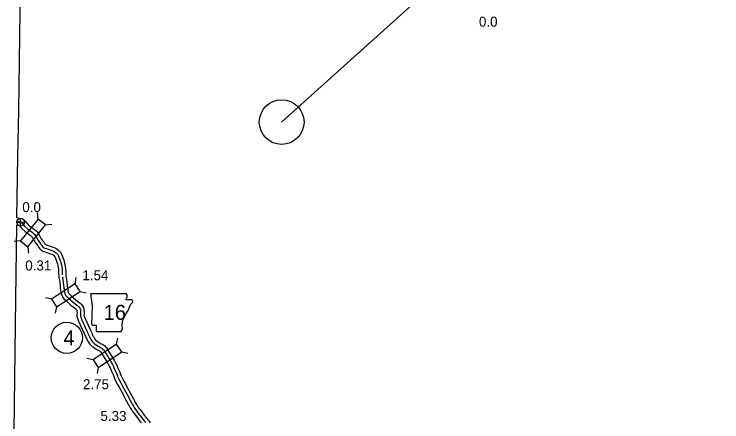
# Model space of a CAD drawing. Extents: x 31699 to 244310, y -8841 to 11474.
# Drawn here: x 134477 to 136470, y -4710 to -3562 of the extents above; entities that cross this region are included whole.
import ezdxf

# ---------------------------------------------------------------- set-up
doc = ezdxf.new("R2010")
doc.units = 0
for name, color, linetype in [('B_Logo', 7, 'Continuous'), ('G-ANNO-TEXT', 7, 'Continuous'), ('Level 21', 7, 'Continuous'), ('Level 48', 7, 'Continuous'), ('R_Border Notes', 7, 'Continuous'), ('R_Logo', 7, 'Continuous'), ('R_XS_EARTHWORK_STAGE1', 7, 'Continuous'), ('R_XS_EARTHWORK_STAGE2', 7, 'Continuous'), ('S_WALL', 7, 'Continuous'), ('S_WALL_ANNOT', 7, 'Continuous')]:
    doc.layers.add(name, color=color, linetype=linetype)

msp = doc.modelspace()

# ---------------------------------------------------------------- linework, layer by layer
at = {"layer": 'B_Logo'}
for points in [[(134484.9, -4145.2), (134495.9, -4147.7), (134498.6, -4149.7), (134502.5, -4153.9), (134506.6, -4158.7), (134514.4, -4166.6), (134516.6, -4168.1), (134521.1, -4171.3), (134525.5, -4174.4), (134528.1, -4176.2), (134530.4, -4178.1), (134532.1, -4179.3), (134534.8, -4181.5), (134540.8, -4192.2), (134542.9, -4195.9), (134545.1, -4199.5), (134548.1, -4204.3), (134551.4, -4208.6), (134553.8, -4211.8), (134555.1, -4213.7), (134556.9, -4216.4), (134558.5, -4217.8), (134561.5, -4219.7), (134563.7, -4220.9), (134567.8, -4222.1), (134572.8, -4223.6), (134578.6, -4225.8), (134582.8, -4227.3), (134586.1, -4228.6), (134590.2, -4230.2), (134592.9, -4231.9), (134595.9, -4234.3), (134599.2, -4238.2), (134601.3, -4242), (134603.9, -4247.8), (134606.1, -4253.8), (134607.2, -4257.3), (134608.6, -4262), (134610.3, -4268.2), (134611.1, -4273.8), (134611.9, -4279), (134612.2, -4292.2), (134612.6, -4295.8)], [(134613.2, -4301.6), (134614.6, -4310.4), (134615.5, -4317.6), (134616.3, -4326.1), (134616.7, -4330.6), (134617, -4333.5), (134617.6, -4336.5), (134618, -4339.1), (134618.3, -4341.7), (134618.8, -4343.9), (134619.5, -4346.4), (134620.3, -4348.6), (134621.2, -4350.9), (134621.9, -4352.8), (134623.1, -4354.6), (134624.6, -4356.3), (134626.7, -4358.1), (134630.7, -4362.2), (134643.6, -4373.2), (134653.8, -4381.4), (134656.3, -4383.5), (134658.2, -4385.4), (134661.9, -4389.8)], [(134661.9, -4389.8), (134663.3, -4391.9), (134663.7, -4394.3), (134663.8, -4397.3), (134663.9, -4399.8)], [(134663.9, -4399.8), (134664.4, -4403.3), (134664.2, -4406.3), (134663.7, -4408.6), (134663.6, -4411), (134664.1, -4413), (134664.7, -4415), (134665.6, -4417.4), (134667.6, -4423), (134682.1, -4454.9), (134683.9, -4457.9), (134685.6, -4461.7), (134686.9, -4464.8), (134688.2, -4468.6), (134690.1, -4472.5), (134691.7, -4475), (134692.7, -4476.8), (134695.1, -4480.6), (134697.1, -4483.7), (134700.2, -4487.1), (134703.4, -4490.1), (134705.9, -4491.7), (134708.2, -4493.4), (134711.8, -4495.5), (134714.2, -4496.7), (134717.2, -4498.5), (134719.9, -4500.1), (134722.4, -4501.4), (134723.7, -4502), (134725, -4503.2), (134727.1, -4505.4), (134729.2, -4507.5), (134731.3, -4511.2), (134741.2, -4526), (134746.4, -4535.5), (134749.7, -4541), (134753.7, -4548), (134756.7, -4554.2), (134760.1, -4562.7), (134764.9, -4572.3), (134769.3, -4583.7), (134771.7, -4589.8), (134777.2, -4600.1), (134781.5, -4607.8), (134785.8, -4616), (134790.7, -4624.3), (134795.1, -4632.7), (134800.5, -4643.6), (134804.2, -4650), (134807.1, -4655.9), (134809.6, -4659.9), (134812.8, -4665.8), (134814.7, -4669.2), (134817, -4671.8), (134819.5, -4675.6), (134823.7, -4681.2), (134828.5, -4687.7), (134832.6, -4692.9), (134835.6, -4697.4), (134839.4, -4702.3), (134842.5, -4706.3), (134847.3, -4711.5)]]:
    msp.add_lwpolyline(points, dxfattribs=at)
at = {"layer": 'G-ANNO-TEXT'}
msp.add_lwpolyline([(134692, -4349.8), (134697.1, -4383.7), (134694.8, -4435), (134699.3, -4437.8), (134707.8, -4437.8), (134707.8, -4455.9), (134778.8, -4455.9), (134782.2, -4448.5), (134781.1, -4436.7), (134782.8, -4423.2), (134789, -4412.4), (134792.9, -4404.5), (134798.6, -4396.1), (134802, -4387.1), (134804.8, -4379.7), (134809.9, -4373.5), (134811, -4369.6), (134808.7, -4366.8), (134791.2, -4366.8), (134795.2, -4358.9), (134795.8, -4353.8), (134793.4, -4349.9)], close=True, dxfattribs=at)
at = {"layer": 'Level 21'}
for p, q in [((134495.5, -4158.4), (134495.5, -4136.7)), ((134484.7, -4147.6), (134506.3, -4147.6))]:
    msp.add_line(p, q, dxfattribs=at)
msp.add_circle((134495.5, -4147.6), 10.8, dxfattribs=at)
at = {"layer": 'Level 48'}
msp.add_line((136613.4, -2616.3), (135230.2, -3866), dxfattribs=at)
msp.add_circle((135230.2, -3866), 63, dxfattribs=at)
at = {"layer": 'R_Border Notes'}
msp.add_circle((134625.4, -4473.3), 44, dxfattribs=at)
at = {"layer": 'R_Logo'}
for points in [[(134485, -4135.2), (134487.1, -3963.8), (134490, -3834), (134494, -3555.1), (134494.9, -3478.8), (134498.9, -3217.8)], [(134477.2, -4734.8), (134482, -4364.9), (134484.7, -4155.5)]]:
    msp.add_lwpolyline(points, dxfattribs=at)
at = {"layer": 'R_XS_EARTHWORK_STAGE1'}
for p, q in [((134544.9, -4138.9), (134543.1, -4121.4)), ((134565.4, -4155.6), (134582.9, -4153.7)), ((134495, -4200.4), (134477.5, -4202.3)), ((134515.6, -4217.1), (134517.4, -4234.6)), ((134648.5, -4321), (134652, -4303.8)), ((134662.9, -4343.1), (134680.2, -4346.7)), ((134582.2, -4364.4), (134565, -4360.8)), ((134596.7, -4386.5), (134593.1, -4403.7)), ((134765.5, -4491), (134769, -4473.8)), ((134780.1, -4513), (134797.3, -4516.5)), ((134699.5, -4534.8), (134682.2, -4531.3)), ((134714.1, -4556.8), (134710.6, -4574))]:
    msp.add_line(p, q, dxfattribs=at)
for points in [[(134544.9, -4138.9), (134495, -4200.4), (134515.6, -4217.1), (134565.4, -4155.6)], [(134596.7, -4386.5), (134662.9, -4343.1), (134648.5, -4321), (134582.2, -4364.4)], [(134765.5, -4491), (134699.5, -4534.8), (134714.1, -4556.8), (134780.1, -4513)]]:
    msp.add_lwpolyline(points, close=True, dxfattribs=at)
at = {"layer": 'R_XS_EARTHWORK_STAGE2'}
for points in [[(134484.8, -4134.9), (134500.2, -4138.5)], [(134500.2, -4138.5), (134505.3, -4142.2)], [(134505.3, -4142.2), (134509.9, -4147.2), (134514, -4151.9), (134520.8, -4158.9), (134522.3, -4159.9), (134526.9, -4163.2), (134531.2, -4166.2), (134534.1, -4168.3), (134536.4, -4170.1), (134538.1, -4171.3), (134542.6, -4174.9), (134549.4, -4187.3), (134551.5, -4190.8), (134553.6, -4194.2), (134556.4, -4198.6), (134559.4, -4202.6), (134561.9, -4206), (134563.4, -4208.2), (134564.5, -4209.8), (134564.5, -4209.8), (134566.5, -4211), (134567.4, -4211.5), (134570.7, -4212.5), (134576, -4214.1), (134582.1, -4216.4), (134586.3, -4217.9), (134589.8, -4219.3), (134594.7, -4221.3), (134598.7, -4223.7), (134603, -4227.1), (134607.4, -4232.5), (134610.3, -4237.4), (134613.2, -4244.1), (134615.5, -4250.5), (134616.8, -4254.2), (134618.2, -4259.3), (134620.1, -4266.2), (134621, -4272.3), (134621.9, -4278.1), (134622.2, -4291.6), (134622.5, -4294.6)], [(134484.6, -4155.4), (134491.6, -4157), (134491.9, -4157.2), (134495, -4160.6), (134499.2, -4165.4), (134508, -4174.4), (134510.9, -4176.3), (134515.3, -4179.5), (134519.7, -4182.6), (134522, -4184.2), (134524.4, -4186.1), (134526.1, -4187.3), (134526.9, -4188), (134532.1, -4197.2), (134534.3, -4201.1), (134536.6, -4204.7), (134539.9, -4210), (134543.4, -4214.7), (134545.7, -4217.7), (134546.8, -4219.3), (134549.2, -4223), (134552.4, -4225.8), (134556.6, -4228.4), (134560, -4230.2), (134564.9, -4231.7), (134569.6, -4233.1), (134575.2, -4235.2), (134579.4, -4236.7), (134582.5, -4237.9), (134585.7, -4239.2), (134587.1, -4240.1), (134588.9, -4241.4), (134590.9, -4244), (134592.4, -4246.5), (134594.6, -4251.5), (134596.6, -4257.2), (134597.7, -4260.3), (134599, -4264.6), (134600.4, -4270.2), (134601.2, -4275.3), (134601.9, -4279.9), (134602.2, -4292.9), (134602.6, -4296.9)], [(134602.6, -4296.9), (134603.3, -4302.9), (134604.7, -4311.8), (134605.6, -4318.8), (134606.4, -4327), (134606.7, -4331.6), (134607.1, -4334.9), (134607.7, -4338.2), (134608.1, -4340.5), (134608.5, -4343.4), (134609.1, -4346.3), (134610, -4349.4), (134610.9, -4352), (134611.9, -4354.6), (134613.1, -4357.5), (134615.2, -4360.7), (134617.5, -4363.3), (134619.7, -4365.3), (134623.8, -4369.6), (134637.2, -4380.9), (134647.4, -4389.1), (134649.6, -4391), (134651, -4392.3), (134653.7, -4395.5)], [(134622.5, -4294.6), (134623.1, -4300.3), (134624.5, -4309), (134625.5, -4316.5), (134626.3, -4325.2), (134626.6, -4329.7), (134626.9, -4332), (134627.4, -4334.9), (134627.9, -4337.6), (134628.2, -4339.9), (134628.5, -4341.5), (134629.1, -4343.3), (134629.7, -4345.2), (134630.4, -4347.2), (134630.8, -4348.1), (134631.1, -4348.4), (134631.7, -4349.2), (134633.7, -4351), (134637.5, -4354.9), (134650, -4365.5), (134660.2, -4373.7), (134662.9, -4376.1), (134665.5, -4378.5), (134669.6, -4383.3)], [(134654, -4401.1), (134654.4, -4403.6), (134654.3, -4404.8), (134653.7, -4407.4), (134653.6, -4412.2), (134654.4, -4415.5), (134655.2, -4418.2), (134656.2, -4421), (134658.3, -4426.7), (134673.2, -4459.6), (134675, -4462.5), (134676.4, -4465.7), (134677.6, -4468.4), (134679, -4472.5), (134681.4, -4477.4), (134683.1, -4480.1), (134684.1, -4482), (134686.7, -4485.9), (134689.1, -4489.8), (134693.1, -4494.2), (134697.2, -4498), (134700.2, -4500), (134702.8, -4501.8), (134707, -4504.3), (134709.3, -4505.4), (134712.1, -4507.1), (134715.1, -4508.8), (134717.9, -4510.3), (134718.1, -4510.5), (134719.9, -4512.4), (134721.2, -4513.7), (134722.8, -4516.4), (134732.6, -4531.2), (134737.7, -4540.5), (134741, -4546), (134744.9, -4552.6), (134747.5, -4558.2), (134751, -4566.8), (134755.7, -4576.4), (134760, -4587.4), (134762.7, -4594), (134768.4, -4604.9), (134772.7, -4612.6), (134777.1, -4620.9), (134781.9, -4629.2), (134786.2, -4637.3), (134791.7, -4648.3), (134795.3, -4654.7), (134798.3, -4660.8), (134800.9, -4665), (134804, -4670.6), (134806.5, -4675.2), (134809.1, -4677.9), (134811.2, -4681.3), (134815.7, -4687.2), (134820.6, -4693.8), (134824.5, -4698.7), (134827.4, -4703.2), (134831.5, -4708.5), (134834.9, -4712.8)], [(134653.7, -4395.5), (134653.8, -4397.8), (134654, -4400.4)], [(134669.6, -4383.3), (134672.8, -4388.3), (134673.6, -4393.2), (134673.8, -4396.8), (134673.9, -4399.3)], [(134673.9, -4398.5), (134674.4, -4403), (134674.1, -4407.7), (134673.7, -4409.8), (134673.7, -4409.9), (134673.8, -4410.5), (134674.2, -4411.9), (134675, -4413.9), (134676.9, -4419.2), (134690.9, -4450.2), (134692.8, -4453.3), (134694.8, -4457.7), (134696.2, -4461.2), (134697.5, -4464.8), (134698.9, -4467.7), (134700.3, -4469.9), (134701.3, -4471.7), (134703.6, -4475.3), (134705.1, -4477.7), (134707.3, -4480.1), (134709.6, -4482.2), (134711.5, -4483.5), (134713.6, -4485), (134716.5, -4486.7), (134719.1, -4487.9), (134722.3, -4489.9), (134724.7, -4491.3), (134726.8, -4492.4), (134729.3, -4493.6), (134732.1, -4496.1), (134734.3, -4498.5), (134737.2, -4501.3), (134739.8, -4505.9), (134749.7, -4520.8), (134755.1, -4530.5), (134758.3, -4535.9), (134762.6, -4543.3), (134765.9, -4550.2), (134769.2, -4558.6), (134774, -4568.3), (134778.6, -4580.1), (134780.8, -4585.6), (134786, -4595.4), (134790.2, -4603.1), (134794.5, -4611.1), (134799.4, -4619.4), (134804, -4628.2), (134809.4, -4638.9), (134813, -4645.4), (134815.8, -4651.1), (134818.2, -4654.9), (134821.5, -4661), (134822.8, -4663.3), (134825, -4665.6), (134827.7, -4669.9), (134831.7, -4675.2), (134836.4, -4681.5), (134840.8, -4687), (134843.8, -4691.7), (134847.2, -4696.1), (134850.1, -4699.8), (134854.7, -4704.8), (134857.3, -4707.7), (134860.5, -4712.8)]]:
    msp.add_lwpolyline(points, dxfattribs=at)

# ---------------------------------------------------------------- texts
at = {"layer": 'G-ANNO-TEXT'}
msp.add_text('16', height=42.24, dxfattribs=at).set_placement((134729.1, -4422.7))
at = {"layer": 'R_Border Notes'}
msp.add_text('4', height=42.2, dxfattribs=at).set_placement((134616, -4494.4))
at = {"layer": 'S_WALL'}
for s, p in [('0.31', (134508.5, -4283.7)), ('1.54', (134669.3, -4311.2)), ('2.75', (134670.9, -4617.9))]:
    msp.add_text(s, height=28.16, dxfattribs=at).set_placement(p)
at = {"layer": 'S_WALL_ANNOT'}
for s, p in [('0.0', (135785.7, -3597.5)), ('0.0', (134500.1, -4119.5)), ('5.33', (134720.1, -4707.3))]:
    msp.add_text(s, height=28.16, dxfattribs=at).set_placement(p)

doc.saveas('drawing.dxf')
